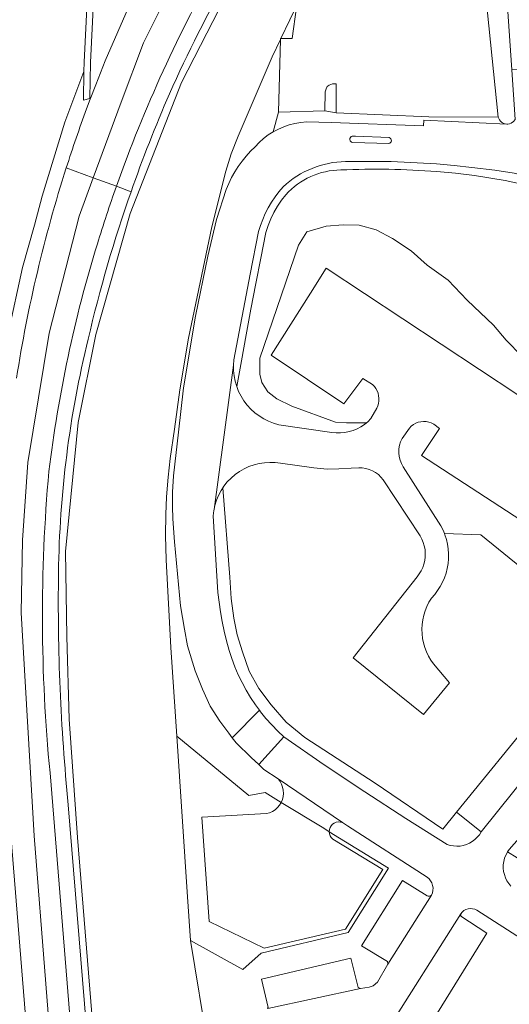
# Model space of a CAD drawing. Header units: metres. Extents: x 197700 to 204338, y 317132 to 325229.
# Tile 790 of 1056: x 202214 to 202292, y 319816 to 319971. Entities that reach past the tile are written whole.
import ezdxf

# ---------------------------------------------------------------- set-up
doc = ezdxf.new("R2010")
doc.units = ezdxf.units.M
for name, color, linetype, lineweight in [('B-WE-GR-BEPLANTING_CULTUUR_BODEMBEDEKKER-GV', 90, 'Continuous', 18), ('B-WE-GR-BOS_LOOF-GV', 40, 'Continuous', 13), ('B-WE-IE-TERREINAFSCHEIDING_KUNSTMATIG_HEKWERK-G', 20, 'IE-TERREINAFSCHEIDING-KUNSTMATIG', 18), ('B-WE-OG-TERREIN_CULTUURSCHEIDING-GV', 7, 'Continuous', 18), ('B-WE-OG-TERREIN_ERF-GV', 7, 'Continuous', 18), ('B-WE-OG-WATER_GREPPEL-GV', 160, 'Continuous', 18), ('B-WE-VH-VERHARDING_ASFALT-GV', 252, 'Continuous', 18), ('B-WE-VH-VERHARDING_GESLOTEN-GV', 252, 'Continuous', 18), ('B-WE-VH-VERHARDING_OPEN-GV', 252, 'Continuous', 18), ('B-WE-VH-VERHARDING_TEGEL-GV', 252, 'Continuous', 18)]:
    doc.layers.add(name, color=color, linetype=linetype, lineweight=lineweight)
doc.linetypes.add('IE-TERREINAFSCHEIDING-KUNSTMATIG', pattern='A,4,[82,NLCS.SHX,S=0.75,R=90,X=0,Y=0],4,-2', length=10)

msp = doc.modelspace()

# ---------------------------------------------------------------- linework, layer by layer
at = {"layer": 'B-WE-GR-BEPLANTING_CULTUUR_BODEMBEDEKKER-GV'}
msp.add_lwpolyline([(202262.655, 319956.934), (202264.48, 319956.626), (202264.489, 319961.215), (202263.882, 319961.202), (202263.368, 319961), (202263.036, 319960.769), (202262.872, 319960.386), (202262.724, 319959.931)], close=True, dxfattribs=at)
at = {"layer": 'B-WE-GR-BOS_LOOF-GV'}
for points in [[(202289.608, 319994.322), (202287.617, 319999.062), (202284.127, 320005.444), (202267.918, 320005.487), (202259.45, 319995.384), (202249.01, 319978.87), (202240.051, 319961.413), (202231.942, 319940.723), (202226.496, 319921.641), (202223.702, 319907.731), (202221.739, 319887.395), (202221.915, 319873.966), (202222.304, 319860.889), (202223.587, 319842.223), (202228.876, 319777.482)], [(202286.885, 319986.898), (202290.072, 319955.932)], [(202291.42, 319954.848), (202291.425, 319954.848), (202291.579, 319954.849), (202291.862, 319954.893), (202292.131, 319954.993), (202292.486, 319955.233), (202292.757, 319955.567), (202292.209, 319963.427), (202290.82, 319983.342)], [(202216.398, 319775.875), (202211.997, 319824.89), (202209.582, 319855.535), (202209.245, 319857.448), (202209.03, 319862.228), (202209.037, 319869.172), (202208.689, 319879.704), (202208.964, 319890.312), (202209.567, 319900.927), (202210.965, 319911.341), (202212.633, 319921.789), (202214.913, 319932.195), (202216.796, 319938.907), (202218.004, 319943.46), (202221.62, 319955.176), (202224.63, 319963.148), (202224.65, 319964.622), (202225.407, 319979.657)], [(202244.268, 319809.031), (202241.484, 319825.983), (202241.01, 319832.838), (202239.29, 319858.224), (202250.696, 319848.867), (202253.242, 319849.329), (202255.772, 319847.742), (202255.967, 319848.202), (202256.091, 319848.686), (202256.141, 319849.183), (202256.116, 319849.682), (202256.016, 319850.172), (202255.843, 319850.641), (202255.602, 319851.078), (202255.297, 319851.474), (202253.067, 319852.982), (202252.266, 319853.726), (202251.067, 319854.839), (202248.692, 319857.17), (202248.062, 319857.973), (202247.492, 319858.698), (202246.113, 319860.565), (202244.567, 319862.947), (202243.333, 319865.659), (202242.17, 319868.56), (202240.96, 319872.468), (202240.491, 319875.099), (202239.885, 319878.815), (202238.941, 319888.916), (202238.682, 319892.516), (202238.61, 319894.464), (202238.62, 319896.752), (202238.767, 319899.309), (202239.544, 319906.225), (202240.347, 319913.193), (202242.233, 319924.535), (202244.177, 319933.975), (202245.589, 319939.79), (202247.113, 319944.533), (202247.506, 319945.48), (202247.952, 319946.404), (202248.45, 319947.3), (202248.998, 319948.166), (202249.595, 319949), (202250.239, 319949.798), (202250.927, 319950.558), (202251.657, 319951.277), (202252.3, 319951.948), (202252.994, 319952.565), (202253.734, 319953.125), (202254.516, 319953.625), (202255.369, 319956.727), (202255.663, 319968.181), (202255.667, 319968.33), (202255.735, 319968.332), (202257.542, 319968.383), (202258.209, 319973.311)]]:
    msp.add_lwpolyline(points, dxfattribs=at)
msp.add_lwpolyline([(202290.072, 319955.932, 0.3233982), (202291.42, 319954.848)], format="xyb", dxfattribs=at)
at = {"layer": 'B-WE-IE-TERREINAFSCHEIDING_KUNSTMATIG_HEKWERK-G'}
for points in [[(202255.735, 319968.332), (202265.663, 319989.06), (202287.19, 319988.125)], [(202239.29, 319858.224), (202238.34, 319872.235), (202237.62, 319886.037), (202237.516, 319889.88), (202237.546, 319893.241), (202237.664, 319896.001), (202237.918, 319899.121), (202238.245, 319902.039), (202238.926, 319906.704), (202239.755, 319912.888), (202241.138, 319921.036), (202244.845, 319938.608), (202247.015, 319947.396), (202247.866, 319950.167), (202248.979, 319952.959), (202254.367, 319965.475), (202255.663, 319968.181)], [(202255.663, 319968.181), (202255.735, 319968.332)], [(202241.484, 319825.983), (202241.01, 319832.838), (202239.29, 319858.224)], [(202255.772, 319847.742), (202253.242, 319849.329), (202250.696, 319848.867), (202239.29, 319858.224)], [(202263.358, 319843.146), (202262.53, 319843.71), (202255.772, 319847.742)], [(202241.484, 319825.983), (202249.716, 319821.41), (202252.627, 319823.972), (202266.38, 319827.209), (202272.732, 319837.359), (202263.358, 319843.146)], [(202247.155, 319789.946), (202244.268, 319809.031), (202241.484, 319825.983)]]:
    msp.add_lwpolyline(points, dxfattribs=at)
at = {"layer": 'B-WE-OG-TERREIN_CULTUURSCHEIDING-GV'}
for points in [[(202234, 319719.92), (202233.597, 319719.802), (202233.696, 319719.256), (202233.797, 319718.707), (202235.202, 319719.431), (202233.605, 319730.795), (202231.786, 319744.887), (202229.676, 319767.69), (202228.876, 319777.482), (202223.587, 319842.223), (202222.304, 319860.889), (202221.915, 319873.966), (202221.739, 319887.395), (202223.702, 319907.731), (202226.496, 319921.641), (202231.942, 319940.723), (202240.051, 319961.413), (202249.01, 319978.87), (202259.45, 319995.384), (202267.918, 320005.487)], [(202226.405, 319979.599), (202225.65, 319964.59), (202225.573, 319958.878), (202225.633, 319958.806), (202226.491, 319961.068), (202228.001, 319964.837), (202231.999, 319973.988)], [(202225.573, 319958.878), (202224.569, 319958.636), (202224.63, 319963.148), (202221.62, 319955.176), (202218.004, 319943.46), (202216.796, 319938.907), (202214.913, 319932.195), (202212.633, 319921.789), (202210.965, 319911.341), (202209.567, 319900.927), (202208.964, 319890.312), (202208.689, 319879.704), (202209.037, 319869.172), (202209.03, 319862.228), (202209.245, 319857.448), (202209.582, 319855.535), (202211.246, 319867.512)], [(202225.051, 319957.273), (202225.633, 319958.806), (202225.573, 319958.878)], [(202220.68, 319748.905), (202211.675, 319860.203), (202211.431, 319863.855), (202211.246, 319867.512), (202209.582, 319855.535), (202211.997, 319824.89), (202216.398, 319775.875), (202219.349, 319739.344), (202220.408, 319729.649), (202220.504, 319729.066), (202221.458, 319723.269), (202222.533, 319717.889), (202224.339, 319709.505), (202226.392, 319709.937)], [(202222.161, 319847.397), (202230.123, 319749.935)]]:
    msp.add_lwpolyline(points, dxfattribs=at)
for points in [[(202258.986, 319996.458, 0.0480992), (202238.146, 319959.622)], [(202238.146, 319959.622, 0.0186504), (202232.064, 319944.168)], [(202221.843, 319947.951, -0.0110973), (202225.051, 319957.273)], [(202213.978, 319914.73, -0.0384171), (202221.843, 319947.951)], [(202232.064, 319944.168, 0.0271794), (202225.298, 319920.914)], [(202225.298, 319920.914, 0.0572501), (202220.614, 319884.028)], [(202220.614, 319884.028, 0.0286378), (202222.161, 319847.397)]]:
    msp.add_lwpolyline(points, format="xyb", dxfattribs=at)
at = {"layer": 'B-WE-OG-TERREIN_ERF-GV'}
for points in [[(202265.204, 319947.613, 0.2082607), (202256.518, 319943.705)], [(202280.377, 319947.351, 0.0303159), (202265.204, 319947.613)]]:
    msp.add_lwpolyline(points, format="xyb", dxfattribs=at)
for points in [[(202295.948, 319944.91), (202291.142, 319945.946), (202286.292, 319946.748), (202283.338, 319947.084), (202280.377, 319947.351)], [(202256.518, 319943.705), (202255.832, 319942.812), (202255.207, 319941.872), (202254.646, 319940.89), (202254.152, 319939.872), (202253.728, 319938.821), (202253.376, 319937.743), (202252.574, 319933.706), (202251.785, 319929.662), (202251.01, 319925.612), (202250.249, 319921.555), (202249.501, 319917.494), (202248.758, 319913.43), (202249.066, 319912.64), (202249.453, 319911.88), (202249.906, 319911.159), (202250.424, 319910.482), (202251, 319909.854), (202251.63, 319909.282), (202252.31, 319908.769), (202253.033, 319908.32), (202253.794, 319907.939), (202254.586, 319907.628), (202255.403, 319907.39), (202263.805, 319906.165), (202264.48, 319906.1), (202265.158, 319906.1), (202265.832, 319906.166), (202266.497, 319906.298), (202267.145, 319906.493), (202267.771, 319906.75), (202268.368, 319907.068), (202268.932, 319907.441), (202269.261, 319907.709), (202267.587, 319907.687), (202266.083, 319907.671), (202264.343, 319907.803), (202257.456, 319910.333), (202255.081, 319911.5), (202253.688, 319912.556), (202252.737, 319914.047), (202252.427, 319915.392), (202252.43, 319917.869), (202258.495, 319935.757), (202259.811, 319937.83), (202262.871, 319938.718), (202265.599, 319938.956), (202268.079, 319938.914), (202270.787, 319938.154), (202273.361, 319936.775), (202276.332, 319934.862), (202278.831, 319932.59), (202282.15, 319930.191), (202285.181, 319927.067), (202289.333, 319923.129), (202291.316, 319920.752), (202293.782, 319918.207)], [(202293.782, 319918.207), (202291.316, 319920.752), (202289.333, 319923.129), (202285.181, 319927.067), (202282.15, 319930.191), (202278.831, 319932.59), (202276.332, 319934.862), (202273.361, 319936.775), (202270.787, 319938.154), (202268.079, 319938.914), (202265.599, 319938.956), (202262.871, 319938.718), (202259.811, 319937.83), (202258.495, 319935.757), (202252.43, 319917.869), (202252.427, 319915.392), (202252.737, 319914.047), (202253.688, 319912.556), (202255.081, 319911.5), (202257.456, 319910.333), (202264.343, 319907.803), (202266.083, 319907.671), (202267.587, 319907.687), (202269.261, 319907.709), (202269.456, 319907.868), (202269.936, 319908.344), (202270.892, 319909.991), (202271.048, 319910.365), (202271.155, 319910.756), (202271.212, 319911.158), (202271.217, 319911.564), (202271.172, 319911.968), (202271.075, 319912.363), (202270.93, 319912.742), (202270.738, 319913.101), (202270.502, 319913.433), (202270.227, 319913.733), (202268.678, 319914.683), (202265.671, 319910.675), (202254.224, 319918.391), (202260.405, 319928.132), (202262.878, 319932.108), (202311.337, 319900.1)], [(202293.644, 319892.303), (202277.951, 319902.553), (202280.805, 319906.769), (202279.872, 319907.475), (202279.495, 319907.667), (202279.095, 319907.803), (202278.68, 319907.883), (202278.258, 319907.904), (202277.837, 319907.866), (202277.426, 319907.77), (202277.031, 319907.617), (202276.662, 319907.411), (202276.325, 319907.155), (202276.026, 319906.855), (202274.866, 319905.239), (202274.635, 319904.702), (202274.474, 319904.139), (202274.386, 319903.56), (202274.372, 319902.974), (202274.433, 319902.39), (202274.567, 319901.818), (202274.773, 319901.268), (202275.047, 319900.749), (202281.013, 319891.42), (202281.36, 319890.732), (202281.571, 319890.215), (202287.292, 319889.992), (202309.397, 319872.109)], [(202309.397, 319872.109), (202287.292, 319889.992), (202281.571, 319890.215), (202281.651, 319890.019), (202281.885, 319889.285), (202282.059, 319888.534), (202282.174, 319887.772), (202282.227, 319887.003), (202282.218, 319886.232), (202282.148, 319885.465), (202282.018, 319884.705), (202281.827, 319883.959), (202281.577, 319883.229), (202281.27, 319882.522), (202280.908, 319881.842), (202280.493, 319881.192), (202280.027, 319880.578), (202279.514, 319880.002), (202279.128, 319879.372), (202278.797, 319878.713), (202278.521, 319878.027), (202278.303, 319877.322), (202278.144, 319876.601), (202278.046, 319875.869), (202278.009, 319875.131), (202278.033, 319874.393), (202278.118, 319873.66), (202278.264, 319872.936), (202278.469, 319872.226), (202278.732, 319871.536), (202279.052, 319870.871), (202279.426, 319870.234), (202279.852, 319869.63), (202282.343, 319866.656), (202278.269, 319861.622), (202267.167, 319870.606), (202277.242, 319883.38), (202277.594, 319883.837), (202277.895, 319884.329), (202278.143, 319884.85), (202278.334, 319885.395), (202278.467, 319885.956), (202278.539, 319886.528), (202278.551, 319887.105), (202278.502, 319887.679), (202278.392, 319888.245), (202278.223, 319888.796), (202277.996, 319889.326), (202277.715, 319889.829), (202271.89, 319898.701), (202271.534, 319899.131), (202271.129, 319899.516), (202270.68, 319899.849), (202270.195, 319900.126), (202269.68, 319900.343), (202269.143, 319900.496), (202268.591, 319900.583), (202268.033, 319900.604), (202266.857, 319900.517), (202264.91, 319900.4), (202263.053, 319900.387), (202260.94, 319900.563), (202255.679, 319901.305), (202254.84, 319901.412), (202253.995, 319901.441), (202253.151, 319901.391), (202252.314, 319901.262), (202251.494, 319901.057), (202250.695, 319900.776), (202249.926, 319900.423), (202249.194, 319899.999), (202248.504, 319899.51), (202247.862, 319898.958), (202247.274, 319898.349), (202246.746, 319897.689), (202246.567, 319897.418), (202247.673, 319883.339), (202247.892, 319879.954), (202248.292, 319876.871), (202248.826, 319874.24), (202249.655, 319871.552), (202250.747, 319868.493), (202252.269, 319865.732), (202254.195, 319863.182), (202256.561, 319860.452), (202259.538, 319858.027), (202270.629, 319850.779), (202281.323, 319843.56), (202283.499, 319846.23), (202296.253, 319861.881)], [(202253.724, 319815.396), (202252.681, 319819.874), (202266.767, 319823.198), (202267.942, 319818.551), (202268.29, 319818.37), (202269.687, 319818.582), (202270.333, 319818.835), (202270.97, 319819.362), (202272.637, 319822.217), (202272.569, 319822.674), (202268.454, 319825.111), (202274.922, 319835.432), (202278.854, 319833.033), (202279.02, 319832.976), (202279.195, 319832.973), (202279.363, 319833.023), (202279.507, 319833.122), (202279.663, 319833.489), (202279.75, 319833.878), (202279.765, 319834.276), (202279.708, 319834.669), (202279.58, 319835.044), (202279.386, 319835.388), (202279.133, 319835.691), (202278.828, 319835.942), (202266.248, 319844.068), (202265.486, 319844.583), (202265.15, 319844.654), (202264.817, 319844.677), (202264.487, 319844.627), (202264.176, 319844.507), (202263.898, 319844.321), (202263.668, 319844.079), (202263.497, 319843.794), (202263.391, 319843.477), (202263.358, 319843.146), (202263.398, 319842.815), (202263.509, 319842.5), (202263.687, 319842.218), (202263.921, 319841.98), (202271.825, 319837.176), (202265.926, 319827.749), (202253.073, 319824.734), (202244.416, 319828.958), (202243.233, 319845.431), (202253.447, 319846.009), (202253.93, 319846.139), (202254.387, 319846.34), (202254.809, 319846.608), (202255.186, 319846.936), (202255.509, 319847.317), (202255.772, 319847.742), (202253.242, 319849.329), (202250.696, 319848.867), (202239.29, 319858.224), (202241.01, 319832.838), (202241.484, 319825.983), (202244.268, 319809.031)], [(202296.201, 319845.322), (202291.808, 319840.343), (202291.532, 319839.943), (202293.066, 319839.018)], [(202327.542, 319804.221), (202308.124, 319816.935), (202305.633, 319818.566), (202304.731, 319819.157), (202286.669, 319830.744), (202286.349, 319830.897), (202286.006, 319830.986), (202285.652, 319831.008), (202285.3, 319830.963), (202284.962, 319830.853), (202284.652, 319830.681), (202284.379, 319830.453), (202284.155, 319830.178), (202284.164, 319829.819), (202288.275, 319827.12), (202276.801, 319808.614)]]:
    msp.add_lwpolyline(points, dxfattribs=at)
msp.add_lwpolyline([(202246.567, 319897.418), (202246.281, 319896.983), (202245.884, 319896.236), (202245.558, 319895.456), (202245.306, 319894.649), (202245.171, 319894.01), (202245.131, 319893.823), (202245.033, 319892.984), (202245.794, 319880.921), (202245.969, 319879.374), (202246.194, 319877.834), (202246.469, 319876.3), (202246.793, 319874.776), (202247.166, 319873.262), (202247.587, 319871.761), (202248.003, 319870.46), (202248.478, 319869.181), (202249.011, 319867.924), (202249.603, 319866.694), (202250.25, 319865.493), (202250.953, 319864.322), (202251.709, 319863.185), (202252.345, 319862.319), (202252.517, 319862.085), (202253.375, 319861.023), (202254.281, 319860.001), (202255.233, 319859.023), (202256.198, 319858.12), (202262.58, 319853.715), (202268.991, 319849.432), (202275.462, 319845.24), (202281.99, 319841.14), (202282.485, 319840.985), (202282.996, 319840.889), (202283.514, 319840.854), (202284.033, 319840.881), (202284.545, 319840.97), (202285.044, 319841.118), (202285.522, 319841.325), (202285.972, 319841.586), (202286.388, 319841.899), (202286.764, 319842.259), (202287.096, 319842.661), (202287.377, 319843.099), (202283.499, 319846.23), (202281.323, 319843.56), (202270.629, 319850.779), (202259.538, 319858.027), (202256.561, 319860.452), (202254.195, 319863.182), (202252.269, 319865.732), (202250.747, 319868.493), (202249.655, 319871.552), (202248.826, 319874.24), (202248.292, 319876.871), (202247.892, 319879.954), (202247.673, 319883.339)], close=True, dxfattribs=at)
at = {"layer": 'B-WE-OG-WATER_GREPPEL-GV'}
msp.add_lwpolyline([(202224.63, 319963.148), (202224.569, 319958.636), (202225.573, 319958.878), (202225.65, 319964.59), (202226.405, 319979.599), (202227.469, 319995.397), (202228.014, 320003.708), (202228.876, 320009.363), (202229.735, 320016.664), (202232.018, 320029.178), (202232.913, 320033.808), (202232.781, 320033.91), (202233.321, 320037.45), (202232.333, 320037.6), (202231.288, 320030.75), (202228.745, 320016.812), (202227.884, 320009.497), (202227.018, 320003.816), (202226.471, 319995.463), (202225.676, 319983.662), (202225.407, 319979.657), (202224.65, 319964.622)], close=True, dxfattribs=at)
at = {"layer": 'B-WE-VH-VERHARDING_ASFALT-GV'}
for points in [[(202226.069, 319946.387), (202230.495, 319958.31), (202234.01, 319967.653), (202239.237, 319978.159), (202243.575, 319986.113), (202249.843, 319996.303), (202253.448, 320002.306), (202258.607, 320010.742), (202258.446, 320010.865)], [(202258.607, 320010.742), (202253.448, 320002.306), (202249.843, 319996.303), (202243.575, 319986.113), (202239.237, 319978.159), (202234.01, 319967.653), (202230.495, 319958.31), (202226.069, 319946.387), (202229.753, 319945.024)], [(202231.999, 319973.988), (202228.001, 319964.837), (202226.491, 319961.068), (202225.633, 319958.806), (202225.051, 319957.273)], [(202222.603, 319731.429), (202226.762, 319732.359), (202224.813, 319747.351), (202223.008, 319768.188), (202220.477, 319795.762), (202216.742, 319842.498), (202214.696, 319877.675), (202214.937, 319889.137), (202215.78, 319901.398), (202219.152, 319921.858), (202223.852, 319940.306), (202226.069, 319946.387), (202221.843, 319947.951)], [(202221.843, 319947.951), (202226.069, 319946.387)], [(202226.069, 319946.387), (202223.852, 319940.306), (202219.152, 319921.858), (202215.78, 319901.398), (202214.937, 319889.137), (202214.696, 319877.675), (202216.742, 319842.498), (202220.477, 319795.762), (202223.008, 319768.188), (202224.813, 319747.351), (202226.762, 319732.359), (202229.392, 319732.947)], [(202229.753, 319945.024), (202226.069, 319946.387)], [(202211.246, 319867.512), (202211.431, 319863.855), (202211.675, 319860.203), (202220.68, 319748.905)], [(202227.575, 319750.198), (202219.272, 319852.434)]]:
    msp.add_lwpolyline(points, dxfattribs=at)
for points in [[(202229.753, 319945.024, -0.0441912), (202246.127, 319980.782)], [(202225.051, 319957.273, 0.0110973), (202221.843, 319947.951)], [(202221.843, 319947.951, 0.0384171), (202213.978, 319914.73)], [(202226.743, 319935.93, -0.010762), (202229.753, 319945.024)], [(202219.091, 319900.02, -0.0441016), (202226.743, 319935.93)], [(202219.272, 319852.434, -0.0467576), (202219.091, 319900.02)]]:
    msp.add_lwpolyline(points, format="xyb", dxfattribs=at)
at = {"layer": 'B-WE-VH-VERHARDING_GESLOTEN-GV'}
for points in [[(202290.072, 319955.932), (202286.885, 319986.898), (202265.183, 319987.825), (202264.257, 319973.169), (202258.209, 319973.311), (202257.542, 319968.383), (202255.735, 319968.332), (202255.667, 319968.33), (202255.663, 319968.181), (202255.369, 319956.727), (202262.655, 319956.934), (202262.724, 319959.931), (202262.872, 319960.386), (202263.036, 319960.769), (202263.368, 319961), (202263.882, 319961.202), (202264.489, 319961.215), (202264.48, 319956.626), (202279.124, 319955.98)], [(202248.062, 319857.973), (202248.692, 319857.17), (202251.067, 319854.839), (202252.266, 319853.726), (202256.198, 319858.12), (202255.233, 319859.023), (202254.281, 319860.001), (202253.375, 319861.023), (202252.517, 319862.085), (202252.345, 319862.319)], [(202265.486, 319844.583), (202255.297, 319851.474), (202255.602, 319851.078), (202255.843, 319850.641), (202256.016, 319850.172), (202256.116, 319849.682), (202256.141, 319849.183), (202256.091, 319848.686), (202255.967, 319848.202), (202255.772, 319847.742), (202255.509, 319847.317), (202255.186, 319846.936), (202254.809, 319846.608), (202254.387, 319846.34), (202253.93, 319846.139), (202253.447, 319846.009), (202243.233, 319845.431), (202244.416, 319828.958), (202253.073, 319824.734), (202265.926, 319827.749), (202271.825, 319837.176), (202263.921, 319841.98), (202263.687, 319842.218), (202263.509, 319842.5), (202263.398, 319842.815), (202263.358, 319843.146), (202263.391, 319843.477), (202263.497, 319843.794), (202263.668, 319844.079), (202263.898, 319844.321), (202264.176, 319844.507), (202264.487, 319844.627), (202264.817, 319844.677), (202265.15, 319844.654)]]:
    msp.add_lwpolyline(points, close=True, dxfattribs=at)
for points in [[(202291.425, 319954.848), (202291.42, 319954.848), (202278.302, 319955.442), (202278.251, 319954.577), (202263.679, 319955.073), (202259.803, 319955.202), (202258.879, 319955.118), (202257.964, 319954.96), (202257.065, 319954.73), (202256.187, 319954.43), (202255.336, 319954.06), (202254.516, 319953.625), (202253.734, 319953.125), (202252.994, 319952.565), (202252.3, 319951.948), (202251.657, 319951.277), (202250.927, 319950.558), (202250.239, 319949.798), (202249.595, 319949), (202248.998, 319948.166), (202248.45, 319947.3), (202247.952, 319946.404), (202247.506, 319945.48), (202247.113, 319944.533), (202245.589, 319939.79), (202244.177, 319933.975), (202242.233, 319924.535), (202240.347, 319913.193), (202239.544, 319906.225), (202238.767, 319899.309), (202238.62, 319896.752), (202238.61, 319894.464), (202238.682, 319892.516), (202238.941, 319888.916), (202239.885, 319878.815), (202240.491, 319875.099), (202240.96, 319872.468), (202242.17, 319868.56), (202243.333, 319865.659), (202244.567, 319862.947), (202246.113, 319860.565), (202247.492, 319858.698), (202248.062, 319857.973), (202252.345, 319862.319), (202251.709, 319863.185), (202250.953, 319864.322), (202250.25, 319865.493), (202249.603, 319866.694), (202249.011, 319867.924), (202248.478, 319869.181), (202248.003, 319870.46), (202247.587, 319871.761), (202247.166, 319873.262), (202246.793, 319874.776), (202246.469, 319876.3), (202246.194, 319877.834), (202245.969, 319879.374), (202245.794, 319880.921), (202245.033, 319892.984), (202245.131, 319893.823), (202245.171, 319894.01), (202248.226, 319916.787), (202248.287, 319917.639), (202250.896, 319931.131), (202252.224, 319937.873), (202252.514, 319938.839), (202252.862, 319939.79), (202253.268, 319940.72), (202253.73, 319941.626), (202254.246, 319942.505), (202254.814, 319943.352), (202255.431, 319944.165), (202256.096, 319944.94)], [(202292.757, 319955.567), (202292.486, 319955.233), (202292.131, 319954.993), (202291.862, 319954.893), (202291.579, 319954.849), (202291.425, 319954.848)], [(202267.018, 319952.925), (202267.535, 319952.93), (202272.842, 319952.71)], [(202272.792, 319951.777), (202267.097, 319951.958)], [(202265.958, 319948.933), (202273.138, 319948.927), (202280.31, 319948.557), (202283.109, 319948.312), (202285.904, 319948.013), (202289.521, 319947.574), (202292.56, 319947.109), (202295.539, 319946.344)], [(202311.337, 319900.1), (202262.878, 319932.108), (202260.405, 319928.132), (202254.224, 319918.391), (202265.671, 319910.675), (202268.678, 319914.683), (202270.227, 319913.733), (202270.502, 319913.433), (202270.738, 319913.101), (202270.93, 319912.742), (202271.075, 319912.363), (202271.172, 319911.968), (202271.217, 319911.564), (202271.212, 319911.158), (202271.155, 319910.756), (202271.048, 319910.365), (202270.892, 319909.991), (202269.936, 319908.344), (202269.456, 319907.868), (202269.261, 319907.709), (202268.932, 319907.441), (202268.368, 319907.068), (202267.771, 319906.75), (202267.145, 319906.493), (202266.497, 319906.298), (202265.832, 319906.166), (202265.158, 319906.1), (202264.48, 319906.1), (202263.805, 319906.165), (202255.403, 319907.39), (202254.586, 319907.628), (202253.794, 319907.939), (202253.033, 319908.32), (202252.31, 319908.769), (202251.63, 319909.282), (202251, 319909.854), (202250.424, 319910.482), (202249.906, 319911.159), (202249.453, 319911.88), (202249.066, 319912.64), (202248.758, 319913.43), (202248.505, 319914.249), (202248.336, 319915.085), (202248.242, 319915.934), (202248.226, 319916.787), (202245.171, 319894.01), (202245.306, 319894.649), (202245.558, 319895.456), (202245.884, 319896.236), (202246.281, 319896.983), (202246.567, 319897.418), (202246.746, 319897.689), (202247.274, 319898.349), (202247.862, 319898.958), (202248.504, 319899.51), (202249.194, 319899.999), (202249.926, 319900.423), (202250.695, 319900.776), (202251.494, 319901.057), (202252.314, 319901.262), (202253.151, 319901.391), (202253.995, 319901.441), (202254.84, 319901.412), (202255.679, 319901.305), (202260.94, 319900.563), (202263.053, 319900.387), (202264.91, 319900.4), (202266.857, 319900.517), (202268.033, 319900.604), (202268.591, 319900.583), (202269.143, 319900.496), (202269.68, 319900.343), (202270.195, 319900.126), (202270.68, 319899.849), (202271.129, 319899.516), (202271.534, 319899.131), (202271.89, 319898.701), (202277.715, 319889.829), (202277.996, 319889.326), (202278.223, 319888.796), (202278.392, 319888.245), (202278.502, 319887.679), (202278.551, 319887.105), (202278.539, 319886.528), (202278.467, 319885.956), (202278.334, 319885.395), (202278.143, 319884.85), (202277.895, 319884.329), (202277.594, 319883.837), (202277.242, 319883.38), (202267.167, 319870.606), (202278.269, 319861.622), (202282.343, 319866.656), (202279.852, 319869.63), (202279.426, 319870.234), (202279.052, 319870.871), (202278.732, 319871.536), (202278.469, 319872.226), (202278.264, 319872.936), (202278.118, 319873.66), (202278.033, 319874.393), (202278.009, 319875.131), (202278.046, 319875.869), (202278.144, 319876.601), (202278.303, 319877.322), (202278.521, 319878.027), (202278.797, 319878.713), (202279.128, 319879.372), (202279.514, 319880.002), (202280.027, 319880.578), (202280.493, 319881.192), (202280.908, 319881.842), (202281.27, 319882.522), (202281.577, 319883.229), (202281.827, 319883.959), (202282.018, 319884.705), (202282.148, 319885.465), (202282.218, 319886.232), (202282.227, 319887.003), (202282.174, 319887.772), (202282.059, 319888.534), (202281.885, 319889.285), (202281.651, 319890.019), (202281.571, 319890.215), (202281.36, 319890.732), (202281.013, 319891.42), (202275.047, 319900.749), (202274.773, 319901.268), (202274.567, 319901.818), (202274.433, 319902.39), (202274.372, 319902.974), (202274.386, 319903.56), (202274.474, 319904.139), (202274.635, 319904.702), (202274.866, 319905.239), (202276.026, 319906.855), (202276.325, 319907.155), (202276.662, 319907.411), (202277.031, 319907.617), (202277.426, 319907.77), (202277.837, 319907.866), (202278.258, 319907.904), (202278.68, 319907.883), (202279.095, 319907.803), (202279.495, 319907.667), (202279.872, 319907.475), (202280.805, 319906.769), (202277.951, 319902.553), (202293.644, 319892.303)], [(202300.052, 319858.882), (202287.377, 319843.099), (202287.096, 319842.661), (202286.764, 319842.259), (202286.388, 319841.899), (202285.972, 319841.586), (202285.522, 319841.325), (202285.044, 319841.118), (202284.545, 319840.97), (202284.033, 319840.881), (202283.514, 319840.854), (202282.996, 319840.889), (202282.485, 319840.985), (202281.99, 319841.14), (202275.462, 319845.24), (202268.991, 319849.432), (202262.58, 319853.715), (202256.198, 319858.12), (202252.266, 319853.726), (202253.067, 319852.982), (202255.297, 319851.474), (202265.486, 319844.583), (202266.248, 319844.068), (202278.828, 319835.942), (202279.133, 319835.691), (202279.386, 319835.388), (202279.58, 319835.044), (202279.708, 319834.669), (202279.765, 319834.276), (202279.75, 319833.878), (202279.663, 319833.489), (202279.507, 319833.122), (202272.637, 319822.217), (202270.97, 319819.362), (202270.333, 319818.835), (202269.687, 319818.582), (202268.29, 319818.37), (202253.699, 319815.239)], [(202292.063, 319834.546), (202291.726, 319834.95), (202291.44, 319835.391), (202291.208, 319835.863), (202291.033, 319836.359), (202290.918, 319836.872), (202290.863, 319837.396), (202290.871, 319837.922), (202290.941, 319838.444), (202291.072, 319838.954), (202291.262, 319839.445), (202291.509, 319839.91), (202291.532, 319839.943), (202291.808, 319840.343), (202296.201, 319845.322)], [(202272.123, 319811.1), (202284.155, 319830.178), (202284.379, 319830.453), (202284.652, 319830.681), (202284.962, 319830.853), (202285.3, 319830.963), (202285.652, 319831.008), (202286.006, 319830.986), (202286.349, 319830.897), (202286.669, 319830.744), (202304.731, 319819.157), (202305.633, 319818.566), (202308.124, 319816.935), (202327.542, 319804.221)]]:
    msp.add_lwpolyline(points, dxfattribs=at)
for points in [[(202267.097, 319951.958, -0.9363228), (202267.018, 319952.925)], [(202272.842, 319952.71, -0.8191054), (202272.792, 319951.777)], [(202256.096, 319944.94, -0.1871164), (202265.958, 319948.933)]]:
    msp.add_lwpolyline(points, format="xyb", dxfattribs=at)
at = {"layer": 'B-WE-VH-VERHARDING_OPEN-GV'}
for points in [[(202255.369, 319956.727), (202254.516, 319953.625), (202255.336, 319954.06), (202256.187, 319954.43), (202257.065, 319954.73), (202257.964, 319954.96), (202258.879, 319955.118), (202259.803, 319955.202), (202263.679, 319955.073), (202278.251, 319954.577), (202278.302, 319955.442), (202291.42, 319954.848)], [(202290.072, 319955.932), (202279.124, 319955.98), (202264.48, 319956.626), (202262.655, 319956.934), (202255.369, 319956.727)], [(202272.842, 319952.71), (202267.535, 319952.93), (202267.018, 319952.925)], [(202267.097, 319951.958), (202272.792, 319951.777)], [(202280.377, 319947.351), (202283.338, 319947.084), (202286.292, 319946.748), (202291.142, 319945.946), (202295.948, 319944.91), (202295.539, 319946.344), (202292.56, 319947.109), (202289.521, 319947.574), (202285.904, 319948.013), (202283.109, 319948.312), (202280.31, 319948.557), (202273.138, 319948.927), (202265.958, 319948.933)], [(202256.096, 319944.94), (202255.431, 319944.165), (202254.814, 319943.352), (202254.246, 319942.505), (202253.73, 319941.626), (202253.268, 319940.72), (202252.862, 319939.79), (202252.514, 319938.839), (202252.224, 319937.873), (202250.896, 319931.131), (202248.287, 319917.639), (202248.226, 319916.787), (202248.242, 319915.934), (202248.336, 319915.085), (202248.505, 319914.249), (202248.758, 319913.43)], [(202248.758, 319913.43), (202249.501, 319917.494), (202250.249, 319921.555), (202251.01, 319925.612), (202251.785, 319929.662), (202252.574, 319933.706), (202253.376, 319937.743), (202253.728, 319938.821), (202254.152, 319939.872), (202254.646, 319940.89), (202255.207, 319941.872), (202255.832, 319942.812), (202256.518, 319943.705)], [(202293.066, 319839.018), (202291.532, 319839.943), (202291.509, 319839.91), (202291.262, 319839.445), (202291.072, 319838.954), (202290.941, 319838.444), (202290.871, 319837.922), (202290.863, 319837.396), (202290.918, 319836.872), (202291.033, 319836.359), (202291.208, 319835.863), (202291.44, 319835.391), (202291.726, 319834.95), (202292.063, 319834.546)]]:
    msp.add_lwpolyline(points, dxfattribs=at)
for points in [[(202291.42, 319954.848, -0.3233982), (202290.072, 319955.932)], [(202267.018, 319952.925, 0.9363228), (202267.097, 319951.958)], [(202272.792, 319951.777, 0.8191054), (202272.842, 319952.71)], [(202265.958, 319948.933, 0.1871164), (202256.096, 319944.94)], [(202256.518, 319943.705, -0.2082607), (202265.204, 319947.613)], [(202265.204, 319947.613, -0.0303159), (202280.377, 319947.351)]]:
    msp.add_lwpolyline(points, format="xyb", dxfattribs=at)
for points in [[(202287.377, 319843.099), (202300.052, 319858.882), (202297.634, 319860.791), (202296.253, 319861.881), (202283.499, 319846.23)], [(202272.637, 319822.217), (202279.507, 319833.122), (202279.363, 319833.023), (202279.195, 319832.973), (202279.02, 319832.976), (202278.854, 319833.033), (202274.922, 319835.432), (202268.454, 319825.111), (202272.569, 319822.674)], [(202284.155, 319830.178), (202272.123, 319811.1), (202272.678, 319811.241), (202276.801, 319808.614), (202288.275, 319827.12), (202284.164, 319829.819)], [(202253.699, 319815.239), (202268.29, 319818.37), (202267.942, 319818.551), (202266.767, 319823.198), (202252.681, 319819.874), (202253.724, 319815.396), (202253.643, 319815.262)]]:
    msp.add_lwpolyline(points, close=True, dxfattribs=at)
at = {"layer": 'B-WE-VH-VERHARDING_TEGEL-GV'}
for points in [[(202238.146, 319959.622, -0.0480992), (202258.986, 319996.458)], [(202246.127, 319980.782, 0.0441912), (202229.753, 319945.024)], [(202232.064, 319944.168, -0.0186504), (202238.146, 319959.622)], [(202229.753, 319945.024, 0.010762), (202226.743, 319935.93)], [(202225.298, 319920.914, -0.0271794), (202232.064, 319944.168)], [(202226.743, 319935.93, 0.0441016), (202219.091, 319900.02)], [(202220.614, 319884.028, -0.0572501), (202225.298, 319920.914)], [(202219.091, 319900.02, 0.0467576), (202219.272, 319852.434)], [(202222.161, 319847.397, -0.0286378), (202220.614, 319884.028)]]:
    msp.add_lwpolyline(points, format="xyb", dxfattribs=at)
for points in [[(202290.82, 319983.342), (202292.209, 319963.427), (202294.223, 319963.634), (202294.054, 319966.144), (202293.328, 319976.953), (202292.857, 319983.957), (202292.449, 319989.914)], [(202232.064, 319944.168), (202229.753, 319945.024)], [(202229.753, 319945.024), (202232.064, 319944.168)], [(202219.272, 319852.434), (202227.575, 319750.198)], [(202230.123, 319749.935), (202222.161, 319847.397)]]:
    msp.add_lwpolyline(points, dxfattribs=at)

doc.saveas('drawing.dxf')
